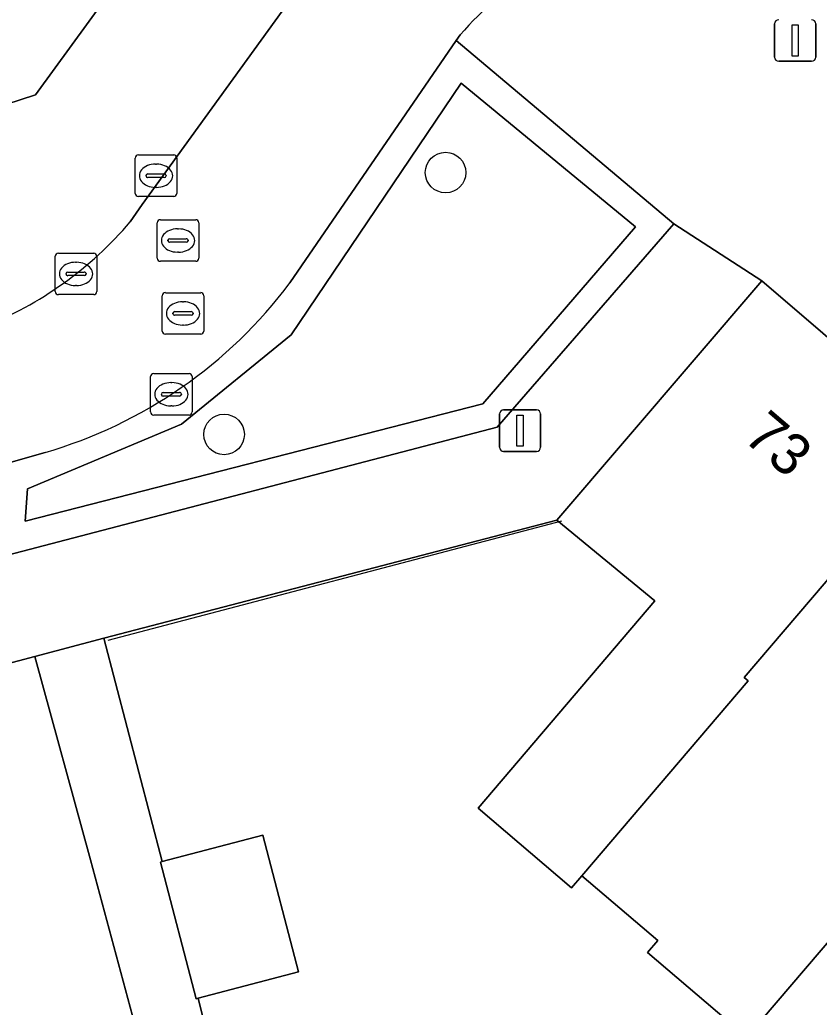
# Model space of a CAD drawing. Extents: x 159716 to 160783, y 383290 to 384031.
# Drawn here: x 160345.29 to 160364.55, y 383671.5 to 383695.29 of the extents above; entities that cross this region are included whole.
import ezdxf

# ---------------------------------------------------------------- set-up
doc = ezdxf.new("R2010")
doc.units = 0
for name, color, linetype in [('IMGEO_Boom', 7, 'Continuous'), ('IMGEO_Erf', 7, 'Continuous'), ('IMGEO_Groenvoorziening', 7, 'Continuous'), ('IMGEO_Kolk', 7, 'Continuous'), ('IMGEO_Lichtmast', 7, 'Continuous'), ('IMGEO_Muur', 7, 'Continuous'), ('IMGEO_Pand', 7, 'Continuous'), ('IMGEO_Pand_nummerreeks', 7, 'Continuous'), ('IMGEO_Rijbaan_lokaal_open', 7, 'Continuous'), ('IMGEO_Rioolput', 7, 'Continuous'), ('IMGEO_Voetpad_open', 7, 'Continuous')]:
    doc.layers.add(name, color=color, linetype=linetype)

msp = doc.modelspace()

# ---------------------------------------------------------------- linework, layer by layer
at = {"layer": 'IMGEO_Boom'}
for centre in [(160355.548, 383691.603), (160350.21, 383685.297)]:
    msp.add_circle(centre, 0.489, dxfattribs=at)
at = {"layer": 'IMGEO_Erf'}
msp.add_lwpolyline([(160364.968, 383668.93), (160362.808, 383670.774), (160360.411, 383672.82), (160360.658, 383673.109), (160358.832, 383674.667), (160358.584, 383674.377), (160356.332, 383676.298), (160360.591, 383681.287), (160358.229, 383683.234), (160347.317, 383680.387), (160348.721, 383675.006), (160351.143, 383675.64), (160352.004, 383672.35), (160349.588, 383671.718), (160350.401, 383668.415), (160352.865, 383669.06), (160353.859, 383665.263), (160354.681, 383662.124), (160352.285, 383661.497), (160353.338, 383657.506), (160355.639, 383653.916), (160363.424, 383656.017), (160374.313, 383645.169)], dxfattribs=at)
at = {"layer": 'IMGEO_Groenvoorziening'}
for points in [[(160361.049, 383690.367), (160355.799, 383694.787), (160351.798, 383688.949)], [(160344.7, 383682.548), (160344.996, 383682.391), (160356.794, 383685.473), (160361.049, 383690.367)], [(160345.898, 383684.862), (160344.682, 383684.516)]]:
    msp.add_lwpolyline(points, dxfattribs=at)
for points in [[(160355.922, 383693.754), (160360.122, 383690.296), (160356.445, 383686.034), (160345.417, 383683.204), (160345.477, 383683.986), (160349.183, 383685.544), (160351.829, 383687.693)], [(160355.922, 383693.754), (160351.829, 383687.693), (160349.183, 383685.544), (160345.477, 383683.986), (160345.417, 383683.204), (160356.445, 383686.034), (160360.122, 383690.296)]]:
    msp.add_lwpolyline(points, close=True, dxfattribs=at)
msp.add_arc((160342.742, 383695.721), 11.308, 286.2082, 323.2134, dxfattribs=at)
at = {"layer": 'IMGEO_Kolk'}
for p, q in [((160348.071, 383691.102), (160348.071, 383691.954)), ((160348.146, 383692.028), (160348.998, 383692.028)), ((160349.072, 383691.954), (160349.072, 383691.102)), ((160348.559, 383691.808), (160348.584, 383691.808)), ((160348.33, 383691.522), (160348.33, 383691.534)), ((160348.768, 383691.485), (160348.37, 383691.485)), ((160348.373, 383691.571), (160348.771, 383691.571)), ((160348.814, 383691.534), (160348.814, 383691.522)), ((160348.582, 383691.248), (160348.557, 383691.248)), ((160348.998, 383691.028), (160348.146, 383691.028)), ((160346.144, 383688.738), (160346.144, 383689.59)), ((160346.219, 383689.664), (160347.071, 383689.664)), ((160347.145, 383689.59), (160347.145, 383688.738)), ((160346.632, 383689.444), (160346.657, 383689.444)), ((160346.403, 383689.158), (160346.403, 383689.17)), ((160346.841, 383689.121), (160346.443, 383689.121)), ((160346.446, 383689.207), (160346.844, 383689.207)), ((160346.887, 383689.17), (160346.887, 383689.158)), ((160346.655, 383688.884), (160346.63, 383688.884)), ((160347.071, 383688.664), (160346.219, 383688.664)), ((160348.441, 383685.838), (160348.441, 383686.69)), ((160348.516, 383686.764), (160349.368, 383686.764)), ((160349.442, 383686.69), (160349.442, 383685.838)), ((160348.929, 383686.544), (160348.954, 383686.544)), ((160348.7, 383686.258), (160348.7, 383686.27)), ((160349.138, 383686.221), (160348.74, 383686.221)), ((160348.743, 383686.307), (160349.141, 383686.307)), ((160349.184, 383686.27), (160349.184, 383686.258)), ((160348.952, 383685.984), (160348.927, 383685.984)), ((160349.368, 383685.764), (160348.516, 383685.764))]:
    msp.add_line(p, q, dxfattribs=at)
for points in [[(160348.071, 383691.102), (160348.071, 383691.954)], [(160348.146, 383692.028), (160348.998, 383692.028)], [(160349.072, 383691.954), (160349.072, 383691.102)], [(160348.998, 383691.028), (160348.146, 383691.028)], [(160346.144, 383688.738), (160346.144, 383689.59)], [(160346.219, 383689.664), (160347.071, 383689.664)], [(160347.145, 383689.59), (160347.145, 383688.738)], [(160347.071, 383688.664), (160346.219, 383688.664)], [(160348.441, 383685.838), (160348.441, 383686.69)], [(160348.516, 383686.764), (160349.368, 383686.764)], [(160349.442, 383686.69), (160349.442, 383685.838)], [(160349.368, 383685.764), (160348.516, 383685.764)]]:
    msp.add_lwpolyline(points, dxfattribs=at)
for centre, radius, start, end in [((160348.148, 383691.952), 0.0765, 91.552, 178.448), ((160348.148, 383691.952), 0.0765, 91.552, 178.448), ((160348.996, 383691.952), 0.0765, 1.552, 88.448), ((160348.996, 383691.952), 0.0765, 1.552, 88.448), ((160348.37, 383691.531), 0.0403, 85.8775, 175.7526), ((160348.367, 383691.521), 0.0366, 178.938, 274.7102), ((160348.771, 383691.528), 0.043, 264.8664, 352.4533), ((160348.775, 383691.533), 0.0386, 1.7309, 96.639), ((160348.148, 383691.104), 0.0765, 181.552, 268.448), ((160348.148, 383691.104), 0.0765, 181.552, 268.448), ((160348.996, 383691.104), 0.0765, 271.552, 358.448), ((160348.996, 383691.104), 0.0765, 271.552, 358.448), ((160346.221, 383689.588), 0.0765, 91.552, 178.448), ((160346.221, 383689.588), 0.0765, 91.552, 178.448), ((160347.069, 383689.588), 0.0765, 1.552, 88.448), ((160347.069, 383689.588), 0.0765, 1.552, 88.448), ((160346.443, 383689.167), 0.0403, 85.8775, 175.7526), ((160346.44, 383689.157), 0.0366, 178.938, 274.7102), ((160346.844, 383689.164), 0.043, 264.8664, 352.4533), ((160346.848, 383689.169), 0.0386, 1.7309, 96.639), ((160346.221, 383688.74), 0.0765, 181.552, 268.448), ((160346.221, 383688.74), 0.0765, 181.552, 268.448), ((160347.069, 383688.74), 0.0765, 271.552, 358.448), ((160347.069, 383688.74), 0.0765, 271.552, 358.448), ((160348.518, 383686.688), 0.0765, 91.552, 178.448), ((160348.518, 383686.688), 0.0765, 91.552, 178.448), ((160349.366, 383686.688), 0.0765, 1.552, 88.448), ((160349.366, 383686.688), 0.0765, 1.552, 88.448), ((160348.74, 383686.267), 0.0403, 85.8775, 175.7526), ((160348.737, 383686.257), 0.0366, 178.938, 274.7102), ((160349.141, 383686.264), 0.043, 264.8664, 352.4533), ((160349.145, 383686.269), 0.0386, 1.7309, 96.639), ((160348.518, 383685.84), 0.0765, 181.552, 268.448), ((160348.518, 383685.84), 0.0765, 181.552, 268.448), ((160349.366, 383685.84), 0.0765, 271.552, 358.448), ((160349.366, 383685.84), 0.0765, 271.552, 358.448)]:
    msp.add_arc(centre, radius, start, end, dxfattribs=at)
for centre, major_axis, ratio, start_param, end_param in [((160348.558, 383691.528), (-0.387, 0.002), 0.722429, 4.712389, 7.853982), ((160348.583, 383691.528), (-0.39, 0.002), 0.717154, 1.570796, 4.712389), ((160346.631, 383689.164), (-0.387, 0.002), 0.722429, 4.712389, 7.853982), ((160346.656, 383689.164), (-0.39, 0.002), 0.717154, 1.570796, 4.712389), ((160348.928, 383686.264), (-0.387, 0.002), 0.722429, 4.712389, 7.853982), ((160348.953, 383686.264), (-0.39, 0.002), 0.717154, 1.570796, 4.712389)]:
    msp.add_ellipse(centre, major_axis=major_axis, ratio=ratio, start_param=start_param, end_param=end_param, dxfattribs=at)
at = {"layer": 'IMGEO_Lichtmast'}
for p, q in [((160363.474, 383694.386), (160363.474, 383695.186)), ((160363.474, 383695.186), (160363.474, 383694.386)), ((160364.464, 383695.186), (160364.464, 383694.386)), ((160364.464, 383694.386), (160364.464, 383695.186)), ((160364.364, 383694.286), (160363.574, 383694.286)), ((160363.574, 383694.286), (160364.364, 383694.286)), ((160356.946, 383685.889), (160357.736, 383685.889)), ((160357.736, 383685.889), (160356.946, 383685.889)), ((160356.846, 383684.989), (160356.846, 383685.789)), ((160356.846, 383685.789), (160356.846, 383684.989)), ((160357.836, 383685.789), (160357.836, 383684.989)), ((160357.836, 383684.989), (160357.836, 383685.789)), ((160357.736, 383684.889), (160356.946, 383684.889)), ((160356.946, 383684.889), (160357.736, 383684.889))]:
    msp.add_line(p, q, dxfattribs=at)
for points in [[(160363.894, 383695.161), (160364.044, 383695.161), (160364.044, 383694.411), (160363.894, 383694.411), (160363.894, 383695.161)], [(160357.266, 383685.764), (160357.416, 383685.764), (160357.416, 383685.014), (160357.266, 383685.014), (160357.266, 383685.764)]]:
    msp.add_lwpolyline(points, dxfattribs=at)
for centre, start, end in [((160363.574, 383695.186), 90, 180), ((160363.574, 383695.186), 90, 180), ((160364.364, 383695.186), 0, 90), ((160364.364, 383695.186), 360, 90), ((160363.574, 383694.386), 180, 270), ((160363.574, 383694.386), 180, 270), ((160364.364, 383694.386), 270, 0), ((160364.364, 383694.386), 270, 0), ((160356.946, 383685.789), 90, 180), ((160356.946, 383685.789), 90, 180), ((160357.736, 383685.789), 0, 90), ((160357.736, 383685.789), 360, 90), ((160356.946, 383684.989), 180, 270), ((160356.946, 383684.989), 180, 270), ((160357.736, 383684.989), 270, 0), ((160357.736, 383684.989), 270, 0)]:
    msp.add_arc(centre, 0.1, start, end, dxfattribs=at)
at = {"layer": 'IMGEO_Muur'}
msp.add_lwpolyline([(160358.339, 383683.208), (160347.412, 383680.331)], dxfattribs=at)
at = {"layer": 'IMGEO_Pand'}
for points in [[(160349.136, 383698.245), (160349.244, 383698.263), (160348.839, 383700.762), (160348.73, 383700.744), (160343.264, 383704.691), (160338.508, 383698.102), (160340.303, 383696.817), (160336.505, 383691.665), (160337.621, 383690.859), (160345.67, 383693.475)], [(160367.634, 383685.167), (160363.163, 383688.996), (160358.229, 383683.234), (160360.591, 383681.287), (160356.332, 383676.298), (160358.584, 383674.377), (160358.832, 383674.667), (160362.838, 383679.359), (160362.744, 383679.439)], [(160371.944, 383681.475), (160367.634, 383685.167), (160362.744, 383679.439), (160362.838, 383679.359), (160358.832, 383674.667), (160360.658, 383673.109), (160360.411, 383672.82), (160362.808, 383670.774)], [(160376.255, 383677.783), (160371.944, 383681.475), (160362.808, 383670.774), (160364.968, 383668.93), (160369.22, 383673.913), (160371.386, 383672.079)], [(160346.992, 383675.05), (160345.649, 383679.947), (160340.343, 383678.544), (160344.253, 383663.986), (160347.331, 383664.813), (160345.754, 383670.689), (160348.001, 383671.292)], [(160348.721, 383675.006), (160348.679, 383674.995), (160349.54, 383671.705), (160349.588, 383671.718), (160352.004, 383672.35), (160351.143, 383675.64)]]:
    msp.add_lwpolyline(points, close=True, dxfattribs=at)
at = {"layer": 'IMGEO_Rijbaan_lokaal_open'}
for points in [[(160353.729, 383698.409), (160353.13, 383697.593), (160348.238, 383690.834), (160347.952, 383690.418)], [(160351.798, 383688.949), (160355.799, 383694.787), (160355.902, 383694.92)], [(160344.413, 383687.886), (160343.917, 383687.725), (160323.47, 383682.384), (160324.345, 383679.14), (160330.346, 383680.717), (160330.424, 383680.74), (160332.255, 383681.251), (160344.682, 383684.516), (160345.898, 383684.862)]]:
    msp.add_lwpolyline(points, dxfattribs=at)
for centre, radius, start, end in [((160360.634, 383690.957), 6.173, 94.4646, 140.0583), ((160341.112, 383696.239), 8.981, 291.5623, 319.6019), ((160342.742, 383695.721), 11.308, 286.2082, 323.2134)]:
    msp.add_arc(centre, radius, start, end, dxfattribs=at)
at = {"layer": 'IMGEO_Rioolput'}
for p, q in [((160348.676, 383690.468), (160349.528, 383690.468)), ((160348.601, 383689.542), (160348.601, 383690.394)), ((160349.089, 383690.248), (160349.114, 383690.248)), ((160349.602, 383690.394), (160349.602, 383689.542)), ((160348.86, 383689.962), (160348.86, 383689.974)), ((160348.903, 383690.011), (160349.301, 383690.011)), ((160349.344, 383689.974), (160349.344, 383689.962)), ((160349.298, 383689.925), (160348.9, 383689.925)), ((160349.528, 383689.468), (160348.676, 383689.468)), ((160349.112, 383689.688), (160349.087, 383689.688)), ((160348.721, 383687.785), (160348.721, 383688.637)), ((160348.796, 383688.711), (160349.648, 383688.711)), ((160349.722, 383688.637), (160349.722, 383687.785)), ((160349.209, 383688.491), (160349.234, 383688.491)), ((160348.98, 383688.205), (160348.98, 383688.217)), ((160349.418, 383688.168), (160349.02, 383688.168)), ((160349.023, 383688.254), (160349.421, 383688.254)), ((160349.464, 383688.217), (160349.464, 383688.205)), ((160349.232, 383687.931), (160349.207, 383687.931)), ((160349.648, 383687.711), (160348.796, 383687.711))]:
    msp.add_line(p, q, dxfattribs=at)
for points in [[(160348.676, 383690.468), (160349.528, 383690.468)], [(160348.601, 383689.542), (160348.601, 383690.394)], [(160349.602, 383690.394), (160349.602, 383689.542)], [(160349.528, 383689.468), (160348.676, 383689.468)], [(160348.721, 383687.785), (160348.721, 383688.637)], [(160348.796, 383688.711), (160349.648, 383688.711)], [(160349.722, 383688.637), (160349.722, 383687.785)], [(160349.648, 383687.711), (160348.796, 383687.711)]]:
    msp.add_lwpolyline(points, dxfattribs=at)
for centre, radius, start, end in [((160348.678, 383690.392), 0.0765, 91.552, 178.448), ((160348.678, 383690.392), 0.0765, 91.552, 178.448), ((160349.526, 383690.392), 0.0765, 1.552, 88.448), ((160349.526, 383690.392), 0.0765, 1.552, 88.448), ((160348.9, 383689.971), 0.0403, 85.8775, 175.7526), ((160348.897, 383689.961), 0.0366, 178.938, 274.7102), ((160349.301, 383689.968), 0.043, 264.8664, 352.4533), ((160349.305, 383689.973), 0.0386, 1.7309, 96.639), ((160348.678, 383689.544), 0.0765, 181.552, 268.448), ((160348.678, 383689.544), 0.0765, 181.552, 268.448), ((160349.526, 383689.544), 0.0765, 271.552, 358.448), ((160349.526, 383689.544), 0.0765, 271.552, 358.448), ((160348.798, 383688.635), 0.0765, 91.552, 178.448), ((160348.798, 383688.635), 0.0765, 91.552, 178.448), ((160349.646, 383688.635), 0.0765, 1.552, 88.448), ((160349.646, 383688.635), 0.0765, 1.552, 88.448), ((160349.02, 383688.214), 0.0403, 85.8775, 175.7526), ((160349.017, 383688.204), 0.0366, 178.938, 274.7102), ((160349.421, 383688.211), 0.043, 264.8664, 352.4533), ((160349.425, 383688.216), 0.0386, 1.7309, 96.639), ((160348.798, 383687.787), 0.0765, 181.552, 268.448), ((160348.798, 383687.787), 0.0765, 181.552, 268.448), ((160349.646, 383687.787), 0.0765, 271.552, 358.448), ((160349.646, 383687.787), 0.0765, 271.552, 358.448)]:
    msp.add_arc(centre, radius, start, end, dxfattribs=at)
for centre, major_axis, ratio, start_param, end_param in [((160349.088, 383689.968), (-0.387, 0.002), 0.722429, 4.712389, 7.853982), ((160349.113, 383689.968), (-0.39, 0.002), 0.717154, 1.570796, 4.712389), ((160349.208, 383688.211), (-0.387, 0.002), 0.722429, 4.712389, 7.853982), ((160349.233, 383688.211), (-0.39, 0.002), 0.717154, 1.570796, 4.712389)]:
    msp.add_ellipse(centre, major_axis=major_axis, ratio=ratio, start_param=start_param, end_param=end_param, dxfattribs=at)
at = {"layer": 'IMGEO_Voetpad_open'}
for points in [[(160353.13, 383697.593), (160348.839, 383700.762), (160349.244, 383698.263), (160349.136, 383698.245), (160345.67, 383693.475), (160337.621, 383690.859), (160330.794, 383688.651), (160330.061, 383688.414), (160327.047, 383687.439), (160319.035, 383685.301), (160314.651, 383684.131), (160313.952, 383683.934), (160312.906, 383683.638), (160312.924, 383683.546), (160312.056, 383683.385), (160306.633, 383682.393), (160301.328, 383681.422), (160296.023, 383680.451), (160290.718, 383679.478), (160285.413, 383678.507)], [(160347.952, 383690.418), (160348.238, 383690.834), (160353.13, 383697.593)], [(160355.902, 383694.92), (160355.799, 383694.787), (160361.049, 383690.367), (160363.163, 383688.996), (160367.634, 383685.167), (160371.944, 383681.475), (160376.255, 383677.783), (160380.565, 383674.091), (160384.875, 383670.399), (160389.186, 383666.706), (160393.496, 383663.015), (160397.807, 383659.322), (160402.121, 383655.627), (160402.445, 383655.31), (160404.075, 383653.502), (160406.534, 383651.357)], [(160319.475, 383673.025), (160324.693, 383674.405), (160329.908, 383675.785), (160335.126, 383677.165), (160340.343, 383678.544), (160345.649, 383679.947), (160347.317, 383680.387), (160358.229, 383683.234), (160363.163, 383688.996), (160361.049, 383690.367), (160356.794, 383685.473), (160344.996, 383682.391), (160344.7, 383682.548)], [(160374.313, 383645.169), (160363.424, 383656.017), (160355.639, 383653.916), (160353.338, 383657.506), (160352.285, 383661.497), (160352.217, 383661.479), (160351.395, 383664.618), (160350.401, 383668.415), (160349.588, 383671.718), (160349.54, 383671.705), (160348.679, 383674.995), (160348.721, 383675.006), (160347.317, 383680.387), (160345.649, 383679.947), (160346.992, 383675.05), (160348.001, 383671.292), (160352.338, 383655.325), (160352.345, 383655.296), (160352.455, 383655.325), (160353.014, 383653.208), (160347.544, 383651.732), (160344.076, 383650.797), (160341.408, 383649.957), (160337.373, 383648.908)]]:
    msp.add_lwpolyline(points, dxfattribs=at)
for centre, radius, start, end in [((160360.634, 383690.957), 6.173, 94.4646, 140.0583), ((160341.112, 383696.239), 8.981, 291.5623, 319.6019)]:
    msp.add_arc(centre, radius, start, end, dxfattribs=at)

# ---------------------------------------------------------------- texts
at = {"layer": 'IMGEO_Pand_nummerreeks'}
msp.add_text('73', height=1, rotation=319.5148, dxfattribs=at).set_placement((160362.684, 383685.178))

doc.saveas('drawing.dxf')
